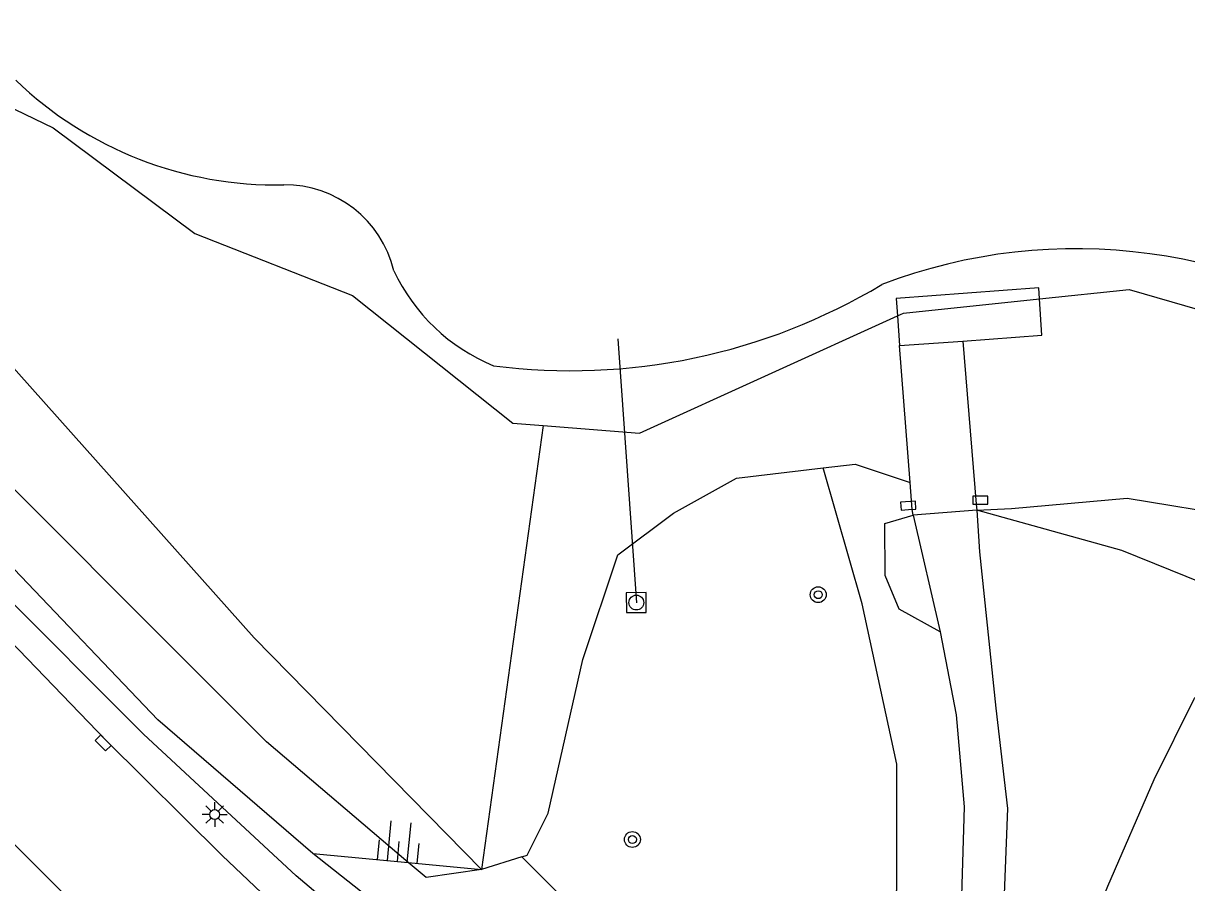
# Model space of a CAD drawing. Extents: x 131000 to 133013, y 393000 to 396501.
# Drawn here: x 131413.1 to 131471.7, y 393811.6 to 393854.9 of the extents above; entities that cross this region are included whole.
import ezdxf

# ---------------------------------------------------------------- set-up
doc = ezdxf.new("R2010")
doc.units = 0
for name, color, linetype in [('gg-knt-BGT kruinlijn', 7, 'Continuous'), ('gg-knt-bovenkant onderkant talud', 7, 'Continuous'), ('gg-knt-onverhard', 7, 'Continuous'), ('gg-knt-trap', 7, 'Continuous'), ('gg-knt-verharding', 7, 'Continuous'), ('gg-kntw-bovenkant insteek waterloop', 7, 'Continuous'), ('gg-kwrk-duiker nz buis', 7, 'Continuous'), ('gg-kwrk-steiger', 7, 'Continuous'), ('gt-grn-groengrens', 7, 'Continuous'), ('gt-symb-boom', 7, 'Continuous'), ('gt-symb-kolk', 7, 'Continuous'), ('gt-symb-lichtmast', 7, 'Continuous'), ('gt-symb-rioolschacht', 7, 'Continuous'), ('gt-symb-talud symbool', 7, 'Continuous')]:
    doc.layers.add(name, color=color, linetype=linetype)

# ---------------------------------------------------------------- blocks, each defined once
blk = doc.blocks.new('gt0-KOLK')
at = {"layer": 'gt-symb-kolk'}
blk.add_lwpolyline([(0, 0), (0.375, 0), (0.375, 0.4), (-0.375, 0.4), (-0.375, 0), (0, 0)], dxfattribs=at)
blk = doc.blocks.new('gt0-BOOM')
at = {"layer": 'gt-symb-boom'}
for radius in [0.4, 0.2]:
    blk.add_circle((0, 0), radius, dxfattribs=at)
blk = doc.blocks.new('gt0-RS')
at = {"layer": 'gt-symb-rioolschacht'}
blk.add_lwpolyline([(-0.5, -0.5), (0.5, -0.5), (0.5, 0.5), (-0.5, 0.5)], close=True, dxfattribs=at)
blk.add_circle((0, 0), 0.375, dxfattribs=at)
blk = doc.blocks.new('gt0-TALUD_1')
at = {"layer": 'gt-symb-talud symbool'}
for p, q in [((-1, -1), (-1, 0)), ((-0.5, -2), (-0.5, 0)), ((0, -1), (0, 0)), ((0.5, -2), (0.5, 0)), ((1, -1), (1, 0))]:
    blk.add_line(p, q, dxfattribs=at)
blk = doc.blocks.new('gt0-LMAST')
at = {"layer": 'gt-symb-lichtmast'}
for p, q in [((-0.005, 0.246), (-0.005, 0.621)), ((-0.182, 0.173), (-0.447, 0.438)), ((0.172, 0.173), (0.437, 0.438)), ((-0.255, -0.004), (-0.63, -0.004)), ((-0.182, -0.181), (-0.447, -0.446)), ((-0.005, -0.254), (-0.005, -0.629)), ((0.437, -0.446), (0.172, -0.181)), ((0.245, -0.004), (0.62, -0.004))]:
    blk.add_line(p, q, dxfattribs=at)
blk.add_circle((-0.005, -0.004), 0.25, dxfattribs=at)

msp = doc.modelspace()

# ---------------------------------------------------------------- linework, layer by layer
at = {"layer": 'gg-knt-BGT kruinlijn'}
for points in [[(131404.771, 393925.615), (131402.813, 393912.895), (131397.165, 393864.583), (131405.418, 393854.065), (131414.625, 393849.65), (131421.763, 393844.326), (131429.694, 393841.196), (131437.778, 393834.769), (131439.29, 393834.651)], [(131464.29, 393841.026), (131468.805, 393841.5), (131482.098, 393837.653), (131486.89, 393830.916), (131492.229, 393819.749), (131493.908, 393809.05), (131496.596, 393803.995), (131499.574, 393797.712), (131500.747, 393791.529), (131505.719, 393782.729)], [(131457.14, 393840.168), (131457.447, 393840.307), (131464.29, 393841.026)], [(131439.29, 393834.651), (131444.151, 393834.271), (131457.14, 393840.168)]]:
    msp.add_lwpolyline(points, dxfattribs=at)
at = {"layer": 'gg-knt-bovenkant onderkant talud'}
for p, q in [((131439.29, 393834.651), (131436.19, 393812.305)), ((131427.693, 393813.111), (131432.505, 393812.655)), ((131432.505, 393812.655), (131436.19, 393812.305))]:
    msp.add_line(p, q, dxfattribs=at)
msp.add_lwpolyline([(131436.19, 393812.305), (131424.737, 393823.962), (131410.25, 393840.2), (131399.056, 393853.18), (131395.088, 393856.592)], dxfattribs=at)
at = {"layer": 'gg-knt-onverhard'}
for p, q in [((131457.924, 393830.136), (131459.294, 393824.266)), ((131435.829, 393806.705), (131427.693, 393813.111))]:
    msp.add_line(p, q, dxfattribs=at)
for points in [[(131427.693, 393813.111), (131419.9, 393819.835), (131412.654, 393827.424), (131405.827, 393835.24), (131398.766, 393842.614), (131394.535, 393848.627), (131394.009, 393850.563)], [(131451.638, 393787.736), (131453.137, 393789.522), (131453.252, 393790.261), (131450.42, 393792.451), (131442.659, 393798.707), (131434.68, 393805.371), (131426.855, 393811.972), (131419.178, 393819.12), (131411.677, 393826.602), (131404.82, 393834.491), (131397.91, 393841.833), (131393.025, 393848.46), (131391.588, 393847.429)], [(131461.136, 393830.389), (131461.274, 393828.29), (131462.085, 393820.423), (131462.679, 393815.368), (131462.495, 393810.628), (131461.29, 393806.207), (131458.919, 393801.05), (131456.989, 393797.552), (131453.814, 393792.669)], [(131459.294, 393824.266), (131460.088, 393820.081), (131460.492, 393815.453), (131460.361, 393810.979), (131459.452, 393807.107), (131457.732, 393803.377)]]:
    msp.add_lwpolyline(points, dxfattribs=at)
at = {"layer": 'gg-knt-trap'}
msp.add_line((131457.244, 393838.675), (131460.432, 393838.901), dxfattribs=at)
at = {"layer": 'gg-knt-verharding'}
msp.add_line((131411.826, 393814.393), (131417.176, 393809.064), dxfattribs=at)
msp.add_lwpolyline([(131441.175, 393796.446), (131440.823, 393796.749), (131434.491, 393802.425), (131428.385, 393808.012), (131423.129, 393813), (131417.278, 393818.813), (131411.551, 393824.736), (131405.952, 393830.797), (131401.106, 393836.18), (131395.742, 393842.425), (131391.911, 393847.038)], dxfattribs=at)
at = {"layer": 'gg-kntw-bovenkant insteek waterloop'}
for centre, radius, start, end in [((131425.848, 393865.724), 18.955, 226.2271, 271.15433), ((131426.285, 393841.127), 5.646, 13.51906, 90.56092), ((131466.135, 393816.127), 27.429, 53.55804, 110.91065), ((131440.459, 393846.537), 9.599, 205.21832, 247.57433), ((131440.693, 393867.83), 30.417, 262.64184, 300.97057)]:
    msp.add_arc(centre, radius, start, end, dxfattribs=at)
at = {"layer": 'gg-kwrk-duiker nz buis'}
msp.add_line((131443.065, 393839.017), (131443.99, 393825.731), dxfattribs=at)
at = {"layer": 'gg-kwrk-steiger'}
for p, q in [((131457.14, 393840.168), (131457.244, 393838.675)), ((131457.782, 393831.782), (131457.244, 393838.675)), ((131460.432, 393838.901), (131461.098, 393830.697)), ((131457.888, 393830.428), (131457.782, 393831.782)), ((131457.924, 393830.136), (131457.888, 393830.428)), ((131461.136, 393830.389), (131457.924, 393830.136)), ((131461.098, 393830.697), (131461.136, 393830.389))]:
    msp.add_line(p, q, dxfattribs=at)
for points in [[(131464.29, 393841.026), (131464.252, 393841.589), (131457.078, 393841.053), (131457.14, 393840.168)], [(131460.432, 393838.901), (131464.413, 393839.198), (131464.29, 393841.026)]]:
    msp.add_lwpolyline(points, dxfattribs=at)
at = {"layer": 'gt-grn-groengrens'}
for p, q in [((131461.136, 393830.389), (131462.877, 393830.468)), ((131456.501, 393829.712), (131457.924, 393830.136)), ((131438.222, 393812.943), (131436.19, 393812.305))]:
    msp.add_line(p, q, dxfattribs=at)
for points in [[(131432.505, 393812.655), (131425.365, 393818.723), (131407.686, 393836.402), (131399.249, 393846.447), (131394.829, 393851.67), (131395.088, 393856.592)], [(131453.403, 393832.519), (131455.006, 393832.707), (131457.782, 393831.782)], [(131438.222, 393812.943), (131444.815, 393806.35), (131451.141, 393800.376), (131453.601, 393802.484), (131455.358, 393806.35), (131457.115, 393811.27), (131457.115, 393817.596), (131455.358, 393825.679), (131453.403, 393832.519)], [(131438.222, 393812.943), (131438.489, 393813.027), (131439.543, 393815.136), (131441.301, 393822.867), (131443.058, 393828.139), (131445.869, 393830.247), (131449.032, 393832.005), (131453.403, 393832.519)], [(131462.877, 393830.468), (131468.714, 393830.999), (131474.426, 393830.047)], [(131459.307, 393796.524), (131461.888, 393799.852), (131465.469, 393805.924), (131467.738, 393811.467), (131470.067, 393816.83), (131472.098, 393820.925), (131473.78, 393822.769), (131476.615, 393822.817), (131477.456, 393824.715), (131468.433, 393828.357), (131461.136, 393830.389)], [(131459.294, 393824.266), (131457.221, 393825.405), (131456.518, 393827.101), (131456.501, 393829.712)], [(131436.19, 393812.305), (131433.401, 393811.893), (131432.505, 393812.655)]]:
    msp.add_lwpolyline(points, dxfattribs=at)

# ---------------------------------------------------------------- block references
at = {"layer": 'gt-symb-boom'}
for p in [(131453.149, 393826.135), (131443.791, 393813.807)]:
    msp.add_blockref('gt0-BOOM', p, dxfattribs=at)
at = {"layer": 'gt-symb-kolk'}
for p, rotation in [((131457.693, 393830.418), 2.922472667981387), ((131461.316, 393830.696), -0.1718868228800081), ((131417.278, 393818.813), 134.59480322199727)]:
    msp.add_blockref('gt0-KOLK', p, dxfattribs=dict(at, rotation=rotation))
at = {"layer": 'gt-symb-lichtmast'}
msp.add_blockref('gt0-LMAST', (131422.761, 393815.07), dxfattribs=at)
at = {"layer": 'gt-symb-rioolschacht', "rotation": 0.5156480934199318}
msp.add_blockref('gt0-RS', (131443.988, 393825.74), dxfattribs=at)
at = {"layer": 'gt-symb-talud symbool', "xscale": 1.000425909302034, "yscale": 1.0004259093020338, "rotation": 174.60853660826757}
msp.add_blockref('gt0-TALUD_1', (131431.941, 393812.708), dxfattribs=at)

doc.saveas('drawing.dxf')
